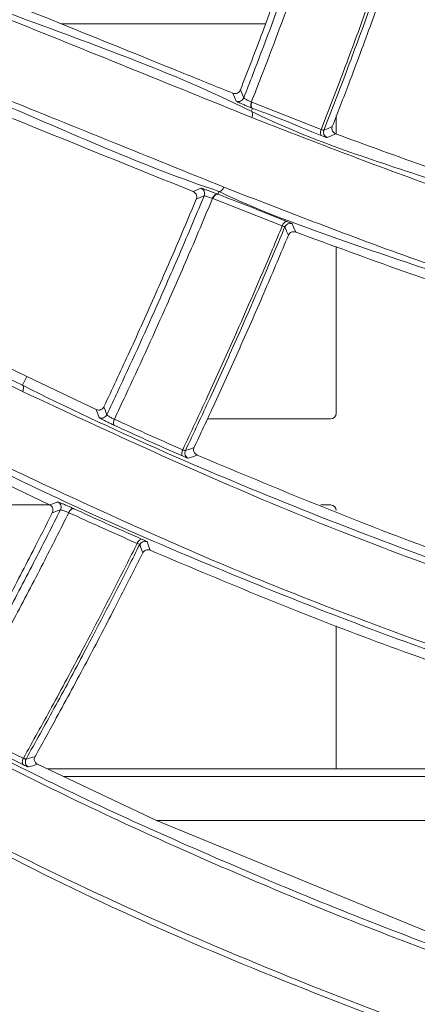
# Model space of a CAD drawing. Header units: millimetres. Extents: x 0 to 1118, y 0 to 864.
# Tile 367 of 512: x 562.04 to 565.51, y 396.73 to 405.32. Entities that reach past the tile are written whole.
import ezdxf

# ---------------------------------------------------------------- set-up
doc = ezdxf.new("R2010")
doc.units = ezdxf.units.MM
doc.styles.add('SLDTEXTSTYLE0', font='TXT', dxfattribs={"width": 0.605})
doc.dimstyles.new('SLDDIMSTYLE0', dxfattribs={"dimtxt": 3.175, "dimasz": 3.302, "dimexe": 0, "dimexo": 0.0625, "dimgap": 0.79375, "dimtad": 0, "dimdec": 1, "dimlfac": 4, "dimrnd": 1e-09, "dimzin": 12, "dimdsep": 46, "dimtxsty": 'SLDTEXTSTYLE0', "dimsah": 1, "dimcen": 0.09, "dimadec": 0, "dimazin": 3, "dimtfac": 1, "dimtofl": 0, "dimtmove": 0, "dimatfit": 3, "dimfxl": 1, "dimfrac": 2, "dimtolj": 1, "dimtzin": 12, "dimarcsym": 0})

# ---------------------------------------------------------------- blocks, each defined once
blk = doc.blocks.new('_D')
at = {"color": 7, "linetype": 'Continuous', "lineweight": 0}
for p, q in [((523.7253, 418.7386), (523.7253, 362.2728)), ((602.5982, 372.5052), (602.5982, 362.2728)), ((523.7253, 363.8728), (554.251, 363.8728)), ((602.5982, 363.8728), (565.1651, 363.8728))]:
    blk.add_line(p, q, dxfattribs=at)
for points in [[(523.7253, 363.8728), (527.0273, 363.3648), (527.0273, 364.3808)], [(602.5982, 363.8728), (599.2962, 364.3808), (599.2962, 363.3648)]]:
    blk.add_solid(points, dxfattribs=at)
at = {"color": 7, "linetype": 'Continuous', "lineweight": 0, "insert": (554.251, 365.5293), "char_height": 3.175, "attachment_point": 1, "style": 'SLDTEXTSTYLE0'}
blk.add_mtext('315.5', dxfattribs=at)

msp = doc.modelspace()

# ---------------------------------------------------------------- linework, layer by layer
at = {"color": 7, "linetype": 'Continuous', "lineweight": 15}
for p, q in [((562.3995, 405.2808), (564.1817, 405.2808)), ((564.7982, 404.4808), (564.7982, 404.3201)), ((562.0992, 402.2056), (559.5357, 403.4559)), ((564.7982, 403.3408), (564.7982, 401.8858)), ((562.7049, 401.9169), (562.0992, 402.2056)), ((563.6748, 401.8358), (564.7482, 401.8358)), ((561.6939, 401.3745), (562.298, 401.0863)), ((562.299, 401.0858), (560.7732, 401.0858)), ((564.7482, 401.0858), (564.664, 401.0858)), ((564.7982, 400.0328), (564.7982, 398.7833)), ((563.2292, 398.3326), (562.1923, 398.8244)), ((566.7898, 398.7833), (562.279, 398.7833)), ((562.4173, 398.7177), (566.7568, 398.7177)), ((565.9274, 397.228), (563.2292, 398.3326)), ((563.2292, 398.3326), (566.5633, 398.3326))]:
    msp.add_line(p, q, dxfattribs=at)
at = {"color": 9, "linetype": 'Continuous', "lineweight": 0}
for p, q in [((564.059, 404.5997), (564.0626, 404.5983)), ((564.0626, 404.5983), (564.6671, 404.36)), ((564.0676, 404.5437), (564.0569, 404.519)), ((563.7745, 403.8199), (563.765, 403.7949)), ((563.7228, 403.7572), (563.7193, 403.7587)), ((564.3275, 403.5191), (563.7228, 403.7572)), ((562.0992, 402.2056), (562.06, 402.1296))]:
    msp.add_line(p, q, dxfattribs=at)
at = {"color": 9, "linetype": 'Continuous', "lineweight": 0, "flags": 128}
for points in [[(563.9252, 404.608), (563.9115, 404.6405), (563.8968, 404.6759)], [(563.9624, 404.7051), (563.9769, 404.6703), (563.9778, 404.6682), (563.9914, 404.6356)], [(564.064, 404.5452), (564.06, 404.5482), (564.0568, 404.5527), (564.0545, 404.5586), (564.0533, 404.5656), (564.0532, 404.5735), (564.0541, 404.582), (564.0561, 404.5908), (564.059, 404.5997)], [(564.0676, 404.5437), (564.0636, 404.5467), (564.0604, 404.5512), (564.0581, 404.5571), (564.0569, 404.5641), (564.0568, 404.572), (564.0577, 404.5805), (564.0597, 404.5894), (564.0626, 404.5983)], [(564.0621, 404.4643), (564.0651, 404.4732), (564.067, 404.482), (564.0679, 404.4906), (564.0678, 404.4985), (564.0665, 404.5055), (564.0642, 404.5114), (564.061, 404.5159), (564.0569, 404.519)], [(564.6724, 404.3052), (564.6684, 404.3082), (564.6652, 404.3126), (564.6629, 404.3185), (564.6616, 404.3255), (564.6614, 404.3335), (564.6623, 404.3421), (564.6642, 404.351), (564.6671, 404.36)], [(564.6908, 404.354), (564.7276, 404.3698), (564.7644, 404.3857)], [(564.7935, 404.3218), (564.7546, 404.305), (564.7185, 404.2896)], [(563.5503, 403.8185), (563.5855, 403.8337), (563.618, 403.8476)], [(563.817, 403.8576), (563.813, 403.8488), (563.8083, 403.8407), (563.8029, 403.8336), (563.7972, 403.8277), (563.7912, 403.8232), (563.7853, 403.8204), (563.7797, 403.8193), (563.7745, 403.8199)], [(563.6464, 403.7817), (563.6119, 403.7668), (563.5773, 403.7519)], [(563.7193, 403.7587), (563.7232, 403.7674), (563.728, 403.7755), (563.7333, 403.7826), (563.739, 403.7885), (563.7449, 403.793), (563.7508, 403.7958), (563.7564, 403.7969), (563.7615, 403.7963)], [(563.7228, 403.7572), (563.7267, 403.766), (563.7315, 403.7741), (563.7368, 403.7812), (563.7425, 403.7871), (563.7484, 403.7916), (563.7543, 403.7944), (563.7599, 403.7955), (563.765, 403.7949)], [(564.3685, 403.5571), (564.3635, 403.5577), (564.358, 403.5565), (564.3523, 403.5535), (564.3466, 403.549), (564.3411, 403.5431), (564.3359, 403.5359), (564.3313, 403.5278), (564.3275, 403.5191)], [(564.3818, 403.4384), (564.3659, 403.4743), (564.3657, 403.4749), (564.35, 403.5102)], [(564.4131, 403.5381), (564.4287, 403.5028), (564.4454, 403.4649)], [(562.0621, 402.0746), (562.0656, 402.0832), (562.0681, 402.0919), (562.0696, 402.1004), (562.0698, 402.1083), (562.069, 402.1154), (562.067, 402.1215), (562.064, 402.1262), (562.06, 402.1296)], [(562.7289, 401.8481), (562.7174, 401.881), (562.7049, 401.9169)], [(562.7716, 401.9418), (562.7838, 401.9066), (562.7846, 401.9044), (562.7961, 401.8715)], [(562.8649, 401.7785), (562.861, 401.7817), (562.8579, 401.7864), (562.8559, 401.7924), (562.8551, 401.7996), (562.8553, 401.8075), (562.8567, 401.8161), (562.8591, 401.8249), (562.8625, 401.8337)], [(563.4826, 401.5595), (563.5206, 401.5733), (563.5587, 401.5872)], [(563.4617, 401.5105), (563.4578, 401.5137), (563.4547, 401.5183), (563.4527, 401.5244), (563.4518, 401.5315), (563.4519, 401.5396), (563.4532, 401.5482), (563.4556, 401.5571), (563.4589, 401.566)], [(563.5844, 401.521), (563.5441, 401.5063), (563.5068, 401.4928)], [(562.298, 401.0863), (562.3342, 401.0994), (562.3677, 401.1115)], [(562.3923, 401.0433), (562.3567, 401.0304), (562.321, 401.0176)], [(562.4649, 401.018), (562.4693, 401.0264), (562.4744, 401.0342), (562.4801, 401.041), (562.4861, 401.0465), (562.4922, 401.0506), (562.4981, 401.0531), (562.5038, 401.054), (562.5089, 401.0531)], [(563.0617, 400.75), (563.0659, 400.7584), (563.0709, 400.7662), (563.0764, 400.7731), (563.0822, 400.7786), (563.0881, 400.7828), (563.0939, 400.7854), (563.0994, 400.7863), (563.1044, 400.7855)], [(563.1112, 400.668), (563.0976, 400.7043), (563.0974, 400.7049), (563.0839, 400.7407)], [(563.1477, 400.7646), (563.1611, 400.7288), (563.1754, 400.6905)], [(562.0684, 398.8204), (562.0646, 398.8238), (562.0618, 398.8286), (562.06, 398.8348), (562.0594, 398.8421), (562.06, 398.8502), (562.0617, 398.8588), (562.0646, 398.8677), (562.0684, 398.8764)], [(562.0919, 398.8694), (562.1311, 398.881), (562.1702, 398.8927)], [(562.1923, 398.8244), (562.1508, 398.8121), (562.1124, 398.8007)]]:
    msp.add_lwpolyline(points, dxfattribs=at)
at = {"color": 9, "linetype": 'Continuous', "lineweight": 0}
for centre, start, end in [((563.9448, 404.654), 246.83657, 338.4759), ((564.7374, 404.3359), 158.72777, 247.77604), ((563.6002, 403.8009), 337.42636, 69.1694), ((564.3962, 403.491), 70.33249, 157.38873), ((562.7509, 401.893), 243.92987, 334.4825), ((563.5279, 401.5382), 154.76841, 245.10583), ((562.3476, 401.0657), 333.43005, 66.25392), ((562.1356, 398.845), 150.82774, 242.34062)]:
    msp.add_arc(centre, 0.05, start, end, dxfattribs=at)
at = {"color": 7, "linetype": 'Continuous', "lineweight": 15}
msp.add_arc((563.1287, 400.7183), 0.05, 67.65884, 153.4261, dxfattribs=at)
for centre, major_axis, start_param, end_param in [((564.7482, 401.8858), (-0.0354, 0.0354), 2.356233, 3.926953), ((564.7482, 401.0358), (0.0354, 0.0354), 5.497825, 7.068545)]:
    msp.add_ellipse(centre, major_axis=major_axis, ratio=0.999924, start_param=start_param, end_param=end_param, dxfattribs=at)
for points, knots in [([(556.232, 407.6807), (556.8109, 407.4462), (557.9699, 406.9766), (559.8685, 406.2188), (561.8827, 405.3658), (563.3477, 404.8736), (564.0569, 404.519), (564.0569, 404.519)], [0, 0, 0, 0, 0.236017, 0.472541, 0.736275, 0.999999, 1, 1, 1, 1]), ([(564.0621, 404.4643), (563.3399, 404.7562), (561.8957, 405.3399), (559.8766, 406.1558), (557.9814, 406.9217), (556.823, 407.3897), (556.2433, 407.624)], [0, 0, 0, 0, 0.263754, 0.5275, 0.763515, 1, 1, 1, 1]), ([(555.9978, 407.0166), (556.6463, 406.7547), (557.9433, 406.2308), (559.9217, 405.4315), (561.877, 404.6415), (563.17, 404.119), (563.817, 403.8576)], [0, 0, 0, 0, 0.2639806, 0.5279688, 0.7638247, 1, 1, 1, 1]), ([(563.7745, 403.8199), (563.7745, 403.8199), (563.1119, 404.0408), (561.8407, 404.6228), (559.8746, 405.3889), (557.8969, 406.1962), (556.5986, 406.7195), (555.9493, 406.9812)], [0, 0, 0, 0, 0.000001, 0.236001, 0.471992, 0.735986, 1, 1, 1, 1]), ([(564.6421, 406.5726), (564.6009, 406.452), (564.5004, 406.1571), (564.3341, 405.6902), (564.149, 405.1881), (564.0225, 404.8608), (563.9624, 404.7051)], [0, 0, 0, 0, 0.192349, 0.470235, 0.748121, 1, 1, 1, 1]), ([(565.4642, 406.3089), (565.4086, 406.1459), (565.292, 405.8048), (565.1065, 405.2882), (564.9288, 404.8101), (564.8126, 404.5101), (564.7644, 404.3857)], [0, 0, 0, 0, 0.252396, 0.528422, 0.804447, 1, 1, 1, 1]), ([(563.8968, 404.6759), (563.7543, 404.7334), (562.5593, 405.2162), (561.4027, 405.6836), (560.3839, 406.0952)], [0, 0, 0, 0, 0.119236, 1, 1, 1, 1]), ([(555.2647, 405.4441), (555.7692, 405.198), (556.779, 404.7053), (558.423, 403.9044), (560.1858, 403.0401), (561.4185, 402.4504), (562.06, 402.1296), (562.06, 402.1296)], [0, 0, 0, 0, 0.235148, 0.470679, 0.735343, 0.999998, 1, 1, 1, 1]), ([(562.0621, 402.0746), (561.4355, 402.3803), (560.1824, 402.9916), (558.4302, 403.8464), (556.7855, 404.6487), (555.7768, 405.1407), (555.272, 405.3869)], [0, 0, 0, 0, 0.264683, 0.529357, 0.7645, 1, 1, 1, 1]), ([(560.0376, 405.2378), (560.5279, 405.0397), (561.6779, 404.5751), (562.8677, 404.0943), (563.5503, 403.8185)], [0, 0, 0, 0, 0.426319, 1, 1, 1, 1]), ([(563.8968, 404.6759), (563.9038, 404.674), (563.9171, 404.6706), (563.9372, 404.6762), (563.9522, 404.6874), (563.9596, 404.6983), (563.962, 404.704), (563.9624, 404.7051)], [0, 0, 0, 0, 0.292934, 0.549587, 0.785374, 0.960019, 1, 1, 1, 1]), ([(564.0569, 404.519), (564.0569, 404.519), (564.5531, 404.2709), (565.6061, 403.9412), (567.2038, 403.3884), (568.8613, 402.9332), (570.5927, 402.5334), (572.3944, 402.2099), (574.2697, 401.9694), (576.1544, 401.8223), (577.4899, 401.7886), (578.1039, 401.7886), (578.1039, 401.7886)], [0, 0, 0, 0, 0.000001, 0.121021, 0.242039, 0.36414, 0.486238, 0.61449, 0.743107, 0.871355, 0.999999, 1, 1, 1, 1]), ([(578.1198, 401.733), (577.4757, 401.7425), (576.1853, 401.7617), (574.2824, 401.914), (572.4086, 402.1529), (570.6095, 402.4764), (568.8847, 402.872), (567.233, 403.3328), (565.6184, 403.8584), (564.5809, 404.2623), (564.0621, 404.4643)], [0, 0, 0, 0, 0.128261, 0.256923, 0.385178, 0.513803, 0.634797, 0.755794, 0.877896, 1, 1, 1, 1]), ([(564.7644, 404.3857), (564.763, 404.381), (564.7603, 404.3716), (564.7616, 404.3571), (564.7669, 404.3434), (564.7767, 404.331), (564.7866, 404.3245), (564.7927, 404.3221), (564.7935, 404.3218)], [0, 0, 0, 0, 0.171616, 0.342976, 0.521553, 0.725636, 0.963521, 1, 1, 1, 1]), ([(568.6489, 403.0882), (568.4594, 403.1387), (567.7032, 403.3405), (566.4028, 403.7335), (565.3304, 404.1255), (564.7935, 404.3218)], [0, 0, 0, 0, 0.1431, 0.571053, 1, 1, 1, 1]), ([(563.5773, 403.7519), (563.5789, 403.7568), (563.582, 403.7665), (563.581, 403.7819), (563.5759, 403.7964), (563.5659, 403.8101), (563.5558, 403.8156), (563.5503, 403.8185)], [0, 0, 0, 0, 0.175943, 0.351512, 0.536914, 0.74634, 1, 1, 1, 1]), ([(578.1039, 401.035), (578.1039, 401.035), (577.4478, 401.035), (576.2673, 401.0652), (574.4119, 401.1984), (572.6066, 401.4176), (570.7876, 401.7258), (568.9861, 402.1222), (567.171, 402.6122), (565.518, 403.1634), (564.1771, 403.6186), (563.7745, 403.8199), (563.7745, 403.8199)], [0, 0, 0, 0, 0.000001, 0.120658, 0.241318, 0.363304, 0.485292, 0.613809, 0.742673, 0.871177, 0.999999, 1, 1, 1, 1]), ([(563.817, 403.8576), (564.3722, 403.6418), (565.484, 403.2098), (567.2231, 402.651), (569.0116, 402.1638), (570.8104, 401.7691), (572.6114, 401.4629), (574.4129, 401.2451), (576.2486, 401.1054), (577.496, 401.0879), (578.1197, 401.0791)], [0, 0, 0, 0, 0.128512, 0.257337, 0.385858, 0.514722, 0.635391, 0.756058, 0.87803, 1, 1, 1, 1]), ([(563.5773, 403.7519), (563.5283, 403.6354), (563.408, 403.3495), (563.2103, 402.897), (562.9911, 402.41), (562.8424, 402.0928), (562.7716, 401.9418)], [0, 0, 0, 0, 0.191438, 0.469496, 0.747555, 1, 1, 1, 1]), ([(564.4454, 403.4649), (564.4383, 403.4667), (564.4257, 403.4699), (564.4074, 403.4652), (564.3934, 403.4563), (564.3854, 403.4463), (564.3825, 403.4398), (564.3818, 403.4384)], [0, 0, 0, 0, 0.307521, 0.543477, 0.742736, 0.942946, 1, 1, 1, 1]), ([(564.4454, 403.4649), (565.0693, 403.236), (566.319, 402.7774), (567.635, 402.4096), (568.294, 402.2254)], [0, 0, 0, 0, 0.499241, 1, 1, 1, 1]), ([(564.3818, 403.4384), (564.3154, 403.2807), (564.1764, 402.9509), (563.9571, 402.4521), (563.749, 401.9927), (563.6141, 401.7053), (563.5587, 401.5872)], [0, 0, 0, 0, 0.25328, 0.52998, 0.80668, 1, 1, 1, 1]), ([(562.06, 402.1296), (562.06, 402.1296), (562.841, 401.7391), (564.4044, 401.0566), (566.9116, 400.1351), (569.3493, 399.4397), (571.6961, 398.9346), (573.9112, 398.5926), (576.2045, 398.3827), (577.6846, 398.3346), (578.4981, 398.3346), (578.4981, 398.3346)], [0, 0, 0, 0, 0.000001, 0.16125, 0.322702, 0.483915, 0.612926, 0.741933, 0.870968, 0.999999, 1, 1, 1, 1]), ([(578.5129, 398.2784), (577.7412, 398.2921), (576.1978, 398.3194), (573.9276, 398.5372), (571.7039, 398.8769), (570.0702, 399.2291), (568.4319, 399.6451), (566.6769, 400.1655), (564.3479, 401.0133), (562.824, 401.7208), (562.0621, 402.0746)], [0, 0, 0, 0, 0.129045, 0.258095, 0.387104, 0.516119, 0.549984, 0.68551, 0.84275, 1, 1, 1, 1]), ([(562.7049, 401.9169), (562.7119, 401.9147), (562.7249, 401.9105), (562.7452, 401.9152), (562.7619, 401.9257), (562.7685, 401.9367), (562.7716, 401.9418)], [0, 0, 0, 0, 0.296087, 0.556324, 0.794202, 1, 1, 1, 1]), ([(563.5587, 401.5872), (563.557, 401.5826), (563.5536, 401.5735), (563.5539, 401.5589), (563.5582, 401.5449), (563.5671, 401.532), (563.5768, 401.5245), (563.5832, 401.5215), (563.5844, 401.521)], [0, 0, 0, 0, 0.168296, 0.336357, 0.511389, 0.711505, 0.945261, 1, 1, 1, 1]), ([(561.7752, 401.4864), (562.3966, 401.195), (563.6413, 400.6114), (565.6124, 399.8478), (567.6561, 399.1765), (569.7452, 398.622), (571.87, 398.1843), (574.0304, 397.8677), (576.2448, 397.6633), (577.7567, 397.6375), (578.5127, 397.6246)], [0, 0, 0, 0, 0.126596, 0.253598, 0.380205, 0.507267, 0.629479, 0.751686, 0.875845, 1, 1, 1, 1]), ([(567.3848, 400.1084), (566.7345, 400.3208), (565.432, 400.7463), (564.2009, 401.2625), (563.5844, 401.521)], [0, 0, 0, 0, 0.499203, 1, 1, 1, 1]), ([(578.4981, 397.5811), (578.4981, 397.5811), (577.5551, 397.5811), (575.4696, 397.6616), (572.5803, 398.0064), (569.9478, 398.5192), (567.6234, 399.1384), (565.5766, 399.807), (563.5994, 400.5847), (562.3553, 401.139), (561.7295, 401.4519), (561.7295, 401.4519)], [0, 0, 0, 0, 0.000001, 0.164122, 0.328555, 0.492715, 0.619554, 0.746397, 0.873196, 0.999999, 1, 1, 1, 1]), ([(562.321, 401.0176), (562.3229, 401.0223), (562.3267, 401.0318), (562.3268, 401.0472), (562.3228, 401.0621), (562.3139, 401.0758), (562.3045, 401.0832), (562.2987, 401.086), (562.298, 401.0863)], [0, 0, 0, 0, 0.173381, 0.346351, 0.528998, 0.735551, 0.969142, 1, 1, 1, 1]), ([(562.321, 401.0176), (562.2652, 400.9071), (562.127, 400.6338), (561.9008, 400.2005), (561.6498, 399.7326), (561.4805, 399.4282), (561.3998, 399.2832)], [0, 0, 0, 0, 0.189054, 0.467804, 0.746554, 1, 1, 1, 1]), ([(562.5089, 401.0531), (562.6005, 401.0112), (562.798, 400.9209), (562.9976, 400.8328), (563.1044, 400.7855)], [0, 0, 0, 0, 0.464328, 1, 1, 1, 1]), ([(563.1112, 400.668), (563.0344, 400.516), (562.8738, 400.1981), (562.6219, 399.7183), (562.3849, 399.2786), (562.2324, 399.0045), (562.1702, 398.8927)], [0, 0, 0, 0, 0.254292, 0.531674, 0.809055, 1, 1, 1, 1]), ([(563.1754, 400.6905), (563.1684, 400.6926), (563.156, 400.6964), (563.1376, 400.6926), (563.1233, 400.6844), (563.115, 400.6751), (563.1118, 400.6691), (563.1112, 400.668)], [0, 0, 0, 0, 0.311915, 0.549736, 0.750508, 0.952169, 1, 1, 1, 1]), ([(563.1754, 400.6905), (563.7891, 400.4321), (565.0183, 399.9146), (566.3184, 399.4848), (566.9694, 399.2696)], [0, 0, 0, 0, 0.499242, 1, 1, 1, 1]), ([(559.9909, 399.9044), (559.9909, 399.9044), (560.6062, 399.5967), (561.7327, 398.9178), (563.6236, 398.0466), (565.576, 397.2442), (567.7886, 396.4882), (570.2607, 395.8163), (573.0157, 395.2857), (575.8094, 394.9561), (577.8318, 394.8807), (578.7399, 394.8807), (578.7399, 394.8807)], [0, 0, 0, 0, 0.000001, 0.110158, 0.220311, 0.331922, 0.443528, 0.58218, 0.721705, 0.860357, 0.999999, 1, 1, 1, 1]), ([(578.7535, 394.8239), (577.79, 394.8452), (575.856, 394.8879), (573.0296, 395.2284), (570.2753, 395.7562), (567.8073, 396.4259), (565.6071, 397.1778), (563.6554, 397.9724), (561.7707, 398.8574), (560.5834, 399.5186), (559.9898, 399.8492)], [0, 0, 0, 0, 0.138662, 0.278334, 0.416981, 0.556523, 0.666638, 0.776757, 0.888377, 1, 1, 1, 1]), ([(559.6626, 399.2824), (560.5238, 398.81), (562.2518, 397.8621), (565.0078, 396.6876), (567.8451, 395.7183), (570.4027, 395.0642), (572.6892, 394.6356), (574.6692, 394.3715), (576.6907, 394.2019), (578.0658, 394.1808), (578.7533, 394.1702)], [0, 0, 0, 0, 0.158348, 0.317744, 0.465485, 0.614233, 0.710022, 0.805809, 0.902905, 1, 1, 1, 1]), ([(578.7399, 394.1272), (578.7399, 394.1272), (577.8885, 394.1272), (575.9786, 394.1937), (573.34, 394.4807), (570.5891, 394.9693), (567.8151, 395.6793), (564.9799, 396.6518), (562.1939, 397.817), (560.518, 398.7994), (559.6139, 399.2514), (559.6139, 399.2514)], [0, 0, 0, 0, 0.000001, 0.128512, 0.257229, 0.385763, 0.534006, 0.682262, 0.841124, 0.999999, 1, 1, 1, 1]), ([(562.0684, 398.8204), (561.9625, 398.8734), (561.7669, 398.9712), (561.5735, 399.0712), (561.4848, 399.117)], [0, 0, 0, 0, 0.541674, 1, 1, 1, 1]), ([(562.1702, 398.8927), (562.1682, 398.8883), (562.1642, 398.8794), (562.1635, 398.8649), (562.1668, 398.8507), (562.1747, 398.8372), (562.1841, 398.8288), (562.1907, 398.8253), (562.1923, 398.8244)], [0, 0, 0, 0, 0.165263, 0.330295, 0.502103, 0.698742, 0.928956, 1, 1, 1, 1]), ([(557.8601, 397.8374), (557.8601, 397.8374), (558.6352, 397.3207), (560.0728, 396.4168), (562.5017, 395.1302), (565.0217, 394.0254), (567.6308, 393.101), (570.3278, 392.3701), (573.0851, 391.8367), (575.9445, 391.5044), (577.825, 391.4267), (578.8287, 391.4267), (578.8287, 391.4267)], [0, 0, 0, 0, 0.000001, 0.129375, 0.25874, 0.385116, 0.511482, 0.633427, 0.755792, 0.878113, 1, 1, 1, 1, 1]), ([(578.841, 391.3696), (577.8859, 391.3906), (575.9757, 391.4326), (573.1484, 391.7685), (570.3706, 392.2987), (567.6506, 393.0377), (565.0258, 393.9642), (562.5016, 395.0752), (560.0869, 396.3413), (558.6007, 397.3011), (557.8556, 397.7823)], [0, 0, 0, 0, 0.1204021, 0.2408105, 0.3646939, 0.4885868, 0.6145614, 0.7413123, 0.8703046, 1, 1, 1, 1]), ([(578.8287, 390.6732), (578.8287, 390.6732), (577.9962, 390.6732), (576.1054, 390.7371), (573.484, 391.0181), (570.855, 391.4819), (568.163, 392.1538), (565.4399, 393.0523), (562.647, 394.2154), (559.9974, 395.6052), (558.1902, 396.6484), (557.4384, 397.2123), (557.4384, 397.2123)], [0, 0, 0, 0, 0.000001, 0.110942, 0.221888, 0.335584, 0.449287, 0.5812, 0.714035, 0.856533, 1, 1, 1, 1, 1]), ([(557.4896, 397.2396), (558.3234, 396.7035), (559.9964, 395.6279), (562.686, 394.2566), (565.4671, 393.0891), (568.1677, 392.1995), (570.8219, 391.5347), (573.412, 391.073), (576.0868, 390.773), (577.9228, 390.735), (578.8408, 390.716)], [0, 0, 0, 0, 0.1425252, 0.285992, 0.4179203, 0.5507464, 0.66172, 0.7726877, 0.8863462, 1, 1, 1, 1])]:
    msp.add_open_spline(points, degree=3, knots=knots, dxfattribs=at)
at = {"color": 9, "linetype": 'Continuous', "lineweight": 0}
for points, knots in [([(563.9914, 404.6356), (564.0179, 404.7037), (564.1448, 405.0291), (564.3317, 405.5287), (564.5426, 406.1185), (564.6555, 406.45), (564.709, 406.6071)], [0, 0, 0, 0, 0.104442, 0.499405, 0.762626, 1, 1, 1, 1]), ([(564.7832, 406.5894), (564.729, 406.4301), (564.6153, 406.0961), (564.4034, 405.5034), (564.2151, 404.9999), (564.0868, 404.6709), (564.059, 404.5997)], [0, 0, 0, 0, 0.238449, 0.499714, 0.891741, 1, 1, 1, 1]), ([(564.6671, 404.36), (564.7294, 404.5205), (564.8599, 404.857), (565.0834, 405.4608), (565.2659, 405.9766), (565.3807, 406.3162), (565.4049, 406.3876)], [0, 0, 0, 0, 0.239425, 0.501678, 0.89518, 1, 1, 1, 1]), ([(565.4278, 406.3794), (565.4036, 406.3078), (565.2887, 405.9679), (565.106, 405.4517), (564.8828, 404.8488), (564.7527, 404.5134), (564.6908, 404.354)], [0, 0, 0, 0, 0.105148, 0.499332, 0.762041, 1, 1, 1, 1]), ([(564.064, 404.5452), (564.0546, 404.549), (564.0358, 404.5567), (564.0041, 404.5703), (563.9743, 404.5835), (563.9491, 404.5951), (563.9316, 404.6037), (563.9257, 404.6071), (563.9252, 404.6078), (563.9252, 404.608)], [0, 0, 0, 0, 0.161242, 0.322479, 0.483875, 0.645591, 0.80764, 0.969876, 1, 1, 1, 1]), ([(564.059, 404.5997), (564.0544, 404.6016), (564.045, 404.6055), (564.0293, 404.6128), (564.0147, 404.6202), (564.0025, 404.6269), (563.9942, 404.6323), (563.9915, 404.6348), (563.9914, 404.6355), (563.9914, 404.6356)], [0, 0, 0, 0, 0.1605983, 0.3214408, 0.4827329, 0.644714, 0.8072285, 0.9698719, 1, 1, 1, 1]), ([(564.0676, 404.5437), (564.0676, 404.5438), (564.0664, 404.5443), (564.0652, 404.5448), (564.064, 404.5452)], [0, 0, 0, 0, 0.003216, 1, 1, 1, 1]), ([(564.6724, 404.3052), (564.4445, 404.3997), (564.2166, 404.4941), (564.0676, 404.5437), (564.0676, 404.5437)], [0, 0, 0, 0, 0.999975, 1, 1, 1, 1]), ([(564.6908, 404.354), (564.6899, 404.3538), (564.6882, 404.3535), (564.6795, 404.3557), (564.6711, 404.3586), (564.6671, 404.36)], [0, 0, 0, 0, 0.339487, 0.678452, 1, 1, 1, 1]), ([(564.6724, 404.3052), (564.6805, 404.3022), (564.6971, 404.2959), (564.7139, 404.2902), (564.717, 404.2898), (564.7185, 404.2896)], [0, 0, 0, 0, 0.322239, 0.661172, 1, 1, 1, 1]), ([(563.7615, 403.7963), (563.7599, 403.797), (563.7493, 403.8012), (563.7271, 403.8099), (563.6951, 403.822), (563.6649, 403.833), (563.6401, 403.8416), (563.6226, 403.8471), (563.6195, 403.8475), (563.618, 403.8476)], [0, 0, 0, 0, 0.029798, 0.191559, 0.353353, 0.515123, 0.676785, 0.838384, 1, 1, 1, 1]), ([(562.7961, 401.8715), (562.8273, 401.9375), (562.9763, 402.2528), (563.197, 402.7372), (563.4476, 403.3087), (563.5825, 403.6298), (563.6464, 403.7817)], [0, 0, 0, 0, 0.104856, 0.500224, 0.763714, 1, 1, 1, 1]), ([(563.7193, 403.7587), (563.6546, 403.6048), (563.5187, 403.2813), (563.267, 402.707), (563.0449, 402.2197), (562.8948, 401.9019), (562.8625, 401.8337)], [0, 0, 0, 0, 0.237625, 0.499547, 0.892566, 1, 1, 1, 1]), ([(563.7193, 403.7587), (563.7184, 403.759), (563.7131, 403.761), (563.7018, 403.765), (563.6856, 403.7705), (563.6703, 403.7755), (563.6577, 403.7793), (563.6488, 403.7816), (563.6472, 403.7817), (563.6464, 403.7817)], [0, 0, 0, 0, 0.029751, 0.191499, 0.35336, 0.515186, 0.676916, 0.838521, 1, 1, 1, 1]), ([(563.7615, 403.7963), (563.7628, 403.7957), (563.7641, 403.7952), (563.765, 403.7949), (563.765, 403.7949)], [0, 0, 0, 0, 0.9957176, 1, 1, 1, 1]), ([(563.765, 403.7949), (563.765, 403.7949), (563.9796, 403.7144), (564.1741, 403.6358), (564.3685, 403.5571)], [0, 0, 0, 0, 0.000023, 1, 1, 1, 1]), ([(564.4131, 403.5381), (564.4119, 403.5389), (564.4095, 403.5406), (564.3938, 403.5473), (564.3769, 403.5539), (564.3685, 403.5571)], [0, 0, 0, 0, 0.322607, 0.661418, 1, 1, 1, 1]), ([(563.4589, 401.566), (563.5316, 401.7206), (563.6839, 402.0446), (563.9467, 402.6269), (564.1624, 403.1239), (564.2991, 403.4511), (564.3275, 403.5191)], [0, 0, 0, 0, 0.239709, 0.502418, 0.896603, 1, 1, 1, 1]), ([(564.35, 403.5102), (564.3214, 403.4417), (564.1845, 403.114), (563.9684, 402.6162), (563.7061, 402.0352), (563.5545, 401.7126), (563.4826, 401.5595)], [0, 0, 0, 0, 0.104248, 0.499163, 0.762357, 1, 1, 1, 1]), ([(564.35, 403.5102), (564.3495, 403.5106), (564.3483, 403.5115), (564.3403, 403.5147), (564.3317, 403.5176), (564.3275, 403.5191)], [0, 0, 0, 0, 0.322408, 0.661088, 1, 1, 1, 1]), ([(562.8649, 401.7785), (562.8557, 401.7828), (562.8373, 401.7913), (562.8063, 401.8064), (562.777, 401.821), (562.7524, 401.8339), (562.7353, 401.8434), (562.7295, 401.8472), (562.729, 401.8479), (562.7289, 401.8481)], [0, 0, 0, 0, 0.16109, 0.322227, 0.483305, 0.64452, 0.805953, 0.967639, 1, 1, 1, 1]), ([(562.8625, 401.8337), (562.8579, 401.8357), (562.8486, 401.8398), (562.8332, 401.8475), (562.8188, 401.8552), (562.8068, 401.8623), (562.7987, 401.868), (562.7961, 401.8706), (562.7961, 401.8713), (562.7961, 401.8715)], [0, 0, 0, 0, 0.160644, 0.321269, 0.482072, 0.643302, 0.805166, 0.967495, 1, 1, 1, 1]), ([(562.8625, 401.8337), (562.9534, 401.7921), (563.1512, 401.7018), (563.351, 401.6136), (563.4589, 401.566)], [0, 0, 0, 0, 0.459751, 1, 1, 1, 1]), ([(563.4617, 401.5105), (563.3537, 401.5582), (563.1537, 401.6464), (562.9559, 401.7369), (562.8649, 401.7785)], [0, 0, 0, 0, 0.5402485, 1, 1, 1, 1]), ([(563.4826, 401.5595), (563.4817, 401.5594), (563.4798, 401.559), (563.4712, 401.5614), (563.4629, 401.5645), (563.4589, 401.566)], [0, 0, 0, 0, 0.340724, 0.681265, 1, 1, 1, 1]), ([(563.4617, 401.5105), (563.4695, 401.5072), (563.4857, 401.5002), (563.5021, 401.4937), (563.5052, 401.4931), (563.5068, 401.4928)], [0, 0, 0, 0, 0.319335, 0.659699, 1, 1, 1, 1]), ([(562.5089, 401.0531), (562.5071, 401.0539), (562.4967, 401.0587), (562.4748, 401.0684), (562.4434, 401.0821), (562.4138, 401.0945), (562.3895, 401.1043), (562.3723, 401.1107), (562.3693, 401.1112), (562.3677, 401.1115)], [0, 0, 0, 0, 0.0315276, 0.1931728, 0.3547703, 0.5162177, 0.6775232, 0.8387435, 1, 1, 1, 1]), ([(561.4198, 399.2124), (561.4554, 399.2759), (561.6248, 399.5783), (561.8771, 400.0435), (562.1641, 400.5912), (562.3193, 400.8987), (562.3923, 401.0433)], [0, 0, 0, 0, 0.105329, 0.501565, 0.76563, 1, 1, 1, 1]), ([(562.4649, 401.018), (562.3905, 400.8705), (562.2338, 400.5598), (561.945, 400.0085), (561.6917, 399.5414), (561.5214, 399.2374), (561.4852, 399.1727)], [0, 0, 0, 0, 0.23716, 0.499646, 0.893514, 1, 1, 1, 1]), ([(562.4649, 401.018), (562.4641, 401.0183), (562.4587, 401.0205), (562.4475, 401.0248), (562.4314, 401.0308), (562.4161, 401.0362), (562.4036, 401.0405), (562.3947, 401.0431), (562.3931, 401.0432), (562.3923, 401.0433)], [0, 0, 0, 0, 0.0315284, 0.1933627, 0.3552838, 0.5169579, 0.6782766, 0.8392395, 1, 1, 1, 1]), ([(563.0617, 400.75), (562.9546, 400.7973), (562.7547, 400.8856), (562.5568, 400.976), (562.4649, 401.018)], [0, 0, 0, 0, 0.535671, 1, 1, 1, 1]), ([(562.0684, 398.8764), (562.151, 399.0247), (562.3242, 399.3355), (562.6247, 399.8951), (562.8721, 400.3719), (563.0295, 400.6858), (563.0617, 400.75)], [0, 0, 0, 0, 0.240104, 0.503375, 0.898408, 1, 1, 1, 1]), ([(563.0839, 400.7407), (563.0513, 400.6756), (562.8934, 400.3608), (562.6455, 399.8829), (562.3457, 399.325), (562.1735, 399.0158), (562.0919, 398.8694)], [0, 0, 0, 0, 0.103042, 0.498785, 0.762531, 1, 1, 1, 1]), ([(563.0839, 400.7407), (563.0834, 400.7411), (563.0823, 400.742), (563.0744, 400.7453), (563.0659, 400.7484), (563.0617, 400.75)], [0, 0, 0, 0, 0.31935, 0.659326, 1, 1, 1, 1]), ([(563.1477, 400.7646), (563.1466, 400.7654), (563.1443, 400.7672), (563.1291, 400.7746), (563.1127, 400.7819), (563.1044, 400.7855)], [0, 0, 0, 0, 0.319958, 0.660058, 1, 1, 1, 1]), ([(561.4852, 399.1727), (561.5738, 399.1269), (561.767, 399.0271), (561.9625, 398.9293), (562.0684, 398.8764)], [0, 0, 0, 0, 0.458329, 1, 1, 1, 1]), ([(562.0919, 398.8694), (562.091, 398.8692), (562.0891, 398.8689), (562.0805, 398.8716), (562.0723, 398.8748), (562.0684, 398.8764)], [0, 0, 0, 0, 0.341941, 0.683976, 1, 1, 1, 1]), ([(562.0684, 398.8204), (562.076, 398.8167), (562.0916, 398.809), (562.1077, 398.8017), (562.1108, 398.801), (562.1124, 398.8007)], [0, 0, 0, 0, 0.316346, 0.658192, 1, 1, 1, 1])]:
    msp.add_open_spline(points, degree=3, knots=knots, dxfattribs=at)

# ---------------------------------------------------------------- dimensions: what is measured, and where the dimension line sits
at = {"color": 7, "linetype": 'Continuous', "lineweight": 0}
dim = msp.add_linear_dim(base=(523.7253, 363.8728), p1=(602.5982, 374.1052), p2=(523.7253, 420.3386), dimstyle='SLDDIMSTYLE0', dxfattribs=at)
dim.commit()
dim.dimension.update_dxf_attribs({"geometry": '_D', "text_midpoint": (559.708, 363.8728), "dimtype": 160})

doc.saveas('drawing.dxf')
